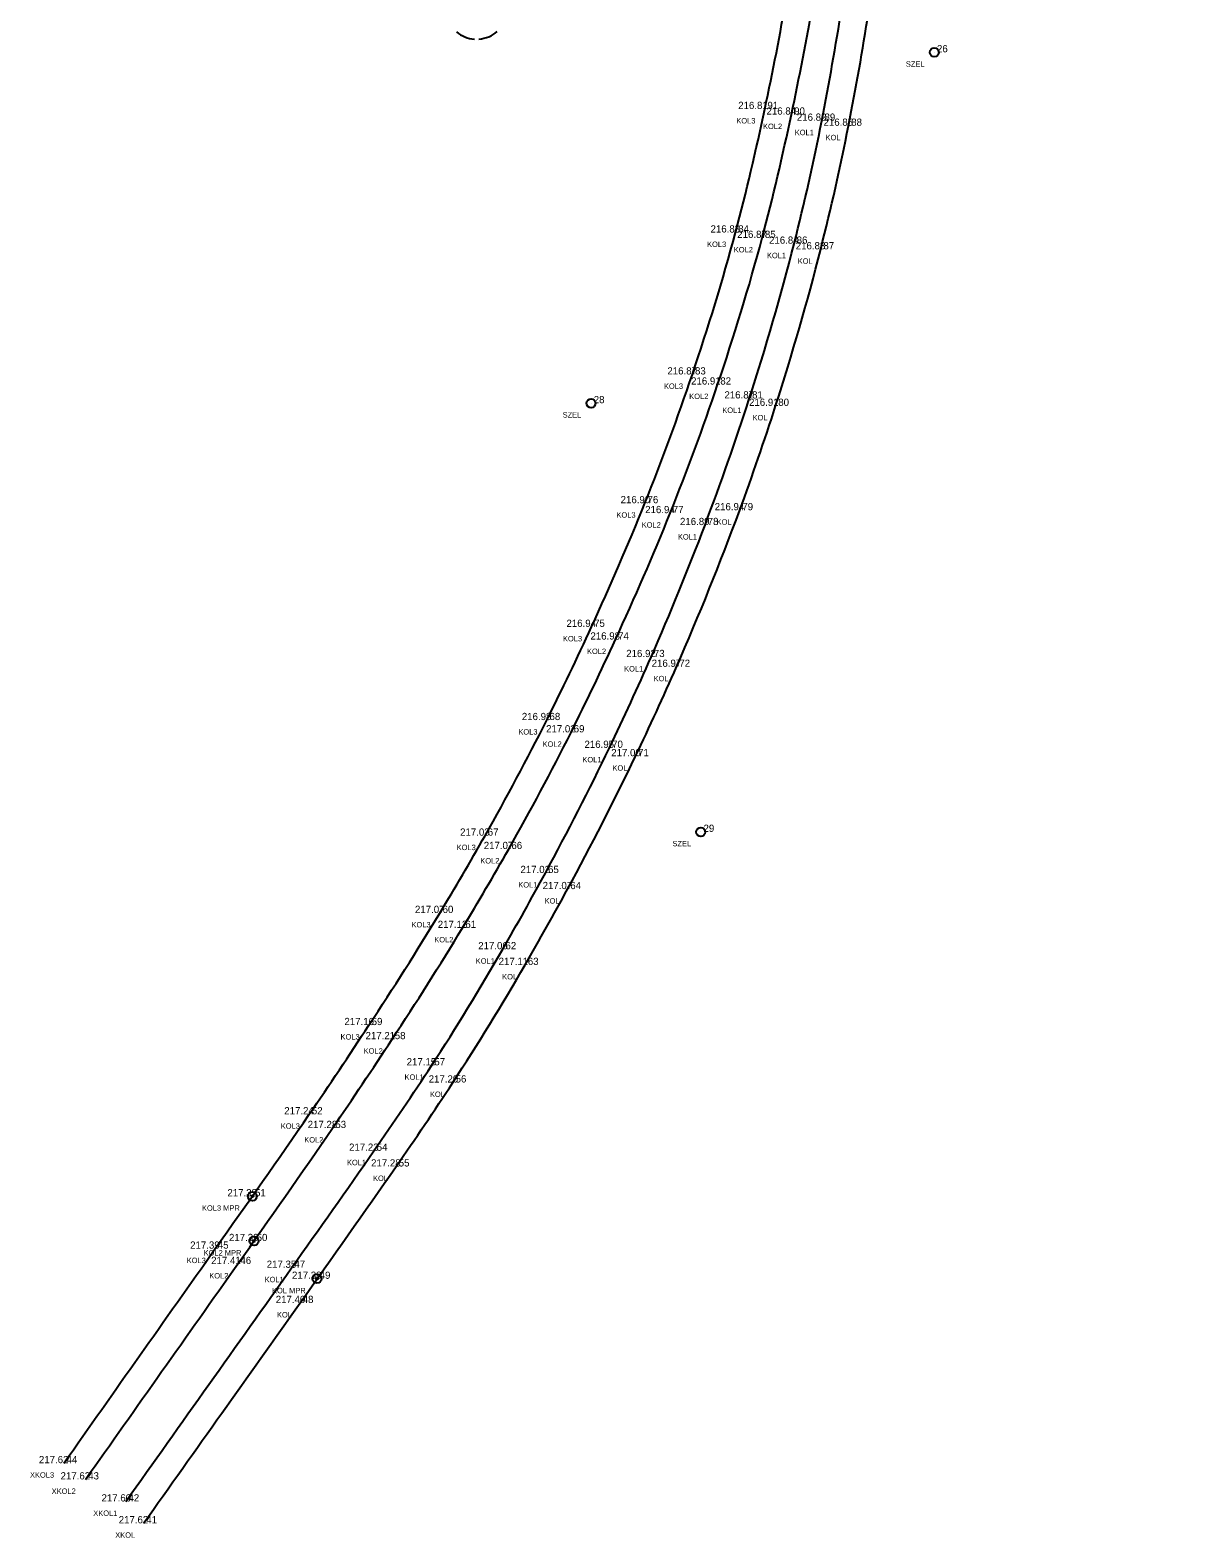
# Model space of a CAD drawing. Extents: x -471047 to -470889, y -1102859 to -1102000.
# Drawn here: x -471046.6 to -470983.1, y -1102859.2 to -1102775.7 of the extents above; entities that cross this region are included whole.
import ezdxf

# ---------------------------------------------------------------- set-up
doc = ezdxf.new("R2010")
doc.units = 0
for name, color, linetype in [('Vrstva 1', 7, 'Continuous'), ('Vrstva 14', 7, 'Continuous'), ('Vrstva 16', 7, 'Continuous'), ('Vrstva 23', 7, 'Continuous'), ('Vrstva 34', 7, 'Continuous'), ('Vrstva 35', 7, 'Continuous'), ('Vrstva 36', 7, 'Continuous'), ('Vrstva 38', 7, 'Continuous')]:
    doc.layers.add(name, color=color, linetype=linetype)

msp = doc.modelspace()

# ---------------------------------------------------------------- linework, layer by layer
at = {"layer": 'Vrstva 1'}
for points in [[(-471041.328, -1102857.18), (-471032.144, -1102844.242), (-471027.583, -1102837.763), (-471024.388, -1102833.028), (-471020.451, -1102826.6), (-471018.089, -1102822.378), (-471014.542, -1102815.445), (-471012.233, -1102810.418), (-471009.247, -1102803.108), (-471006.795, -1102796.098), (-471004.315, -1102787.532), (-471002.782, -1102780.723), (-471001.674, -1102774.458), (-471000.75, -1102768.095), (-471000.28, -1102764.601), (-470998.692, -1102751.741), (-470996.378, -1102732.635), (-470994.028, -1102713.058), (-470991.808, -1102694.749), (-470989.616, -1102676.447), (-470987.284, -1102657.013), (-470985.031, -1102638.272), (-470982.87, -1102620.431), (-470981.334, -1102607.933), (-470977.881, -1102579.263), (-470974.429, -1102550.492), (-470971.964, -1102530.054), (-470969.391, -1102508.607), (-470966.54, -1102484.984), (-470964.231, -1102465.853), (-470961.679, -1102444.752), (-470959.304, -1102425.078), (-470956.455, -1102401.634), (-470955.339, -1102392.489), (-470953.812, -1102379.71), (-470952.249, -1102366.808), (-470950.479, -1102352.023), (-470948.536, -1102335.868), (-470946.426, -1102318.233), (-470945.493, -1102310.531), (-470943.864, -1102297.013), (-470940.984, -1102273.071), (-470939.078, -1102257.195), (-470937.559, -1102244.684), (-470935.592, -1102228.353), (-470933.101, -1102207.653), (-470931.011, -1102190.57), (-470928.046, -1102166.021), (-470926.409, -1102152.578), (-470924.898, -1102140.121), (-470923.427, -1102127.544), (-470922.647, -1102119.826), (-470921.919, -1102109.229), (-470921.42, -1102099.134), (-470921.127, -1102089.016), (-470921.023, -1102081.453), (-470921.061, -1102070.468), (-470921.209, -1102064.314), (-470921.666, -1102053.966), (-470922.156, -1102043.345), (-470922.299, -1102039.934), (-470922.637, -1102034.36), (-470923.091, -1102031.241), (-470923.847, -1102028.247), (-470925.083, -1102024.594), (-470926.222, -1102022.086), (-470928.04, -1102018.943), (-470929.138, -1102017.357), (-470930.929, -1102015.175), (-470933.062, -1102013.049), (-470936.379, -1102010.368), (-470939.169, -1102008.662), (-470942.899, -1102006.906), (-470945.661, -1102005.908)], [(-471040.344, -1102858.385), (-471031.676, -1102846.187), (-471026.357, -1102838.629), (-471023.212, -1102833.975), (-471019.21, -1102827.465), (-471016.861, -1102823.272), (-471013.099, -1102815.912), (-471010.824, -1102810.955), (-471007.329, -1102802.292), (-471005.34, -1102796.515), (-471002.842, -1102787.838), (-471001.3, -1102780.997), (-471000.19, -1102774.713), (-470999.247, -1102768.204), (-470998.794, -1102764.784), (-470997.199, -1102751.812), (-470994.899, -1102732.807), (-470992.551, -1102713.262), (-470990.326, -1102694.887), (-470988.122, -1102676.57), (-470985.812, -1102657.305), (-470983.537, -1102638.407), (-470981.386, -1102620.622), (-470979.843, -1102608.014), (-470976.377, -1102579.253), (-470972.945, -1102550.69), (-470970.475, -1102530.206), (-470967.905, -1102508.801), (-470965.053, -1102485.131), (-470962.734, -1102465.9), (-470960.173, -1102444.812), (-470957.795, -1102425.103), (-470954.965, -1102401.839), (-470953.834, -1102392.574), (-470952.33, -1102379.985), (-470950.744, -1102366.853), (-470948.978, -1102352.106), (-470947.037, -1102335.844), (-470944.949, -1102318.462), (-470944.013, -1102310.745), (-470942.39, -1102297.267), (-470939.519, -1102273.45), (-470937.593, -1102257.43), (-470936.064, -1102244.81), (-470934.114, -1102228.634), (-470931.621, -1102207.856), (-470929.536, -1102190.857), (-470926.572, -1102166.31), (-470924.91, -1102152.663), (-470923.413, -1102140.333), (-470921.923, -1102127.669), (-470921.155, -1102120.084), (-470920.446, -1102109.574), (-470919.912, -1102099.137), (-470919.63, -1102088.981), (-470919.523, -1102081.193), (-470919.563, -1102070.395), (-470919.714, -1102064.236), (-470920.134, -1102054.704), (-470920.462, -1102047.615), (-470920.599, -1102044.52), (-470920.743, -1102041.873), (-470921.125, -1102034.455), (-470921.774, -1102030.337), (-470922.418, -1102027.787), (-470923.734, -1102023.93), (-470924.872, -1102021.434), (-470926.752, -1102018.182), (-470927.953, -1102016.45), (-470929.616, -1102014.424), (-470932.252, -1102011.756), (-470935.111, -1102009.425), (-470938.391, -1102007.371), (-470942.651, -1102005.401)], [(-471043.557, -1102855.955), (-471035.129, -1102844.026), (-471029.872, -1102836.499), (-471026.577, -1102831.578), (-471022.675, -1102825.415), (-471020.123, -1102821.053), (-471016.667, -1102814.59), (-471014.208, -1102809.45), (-471011.177, -1102802.451), (-471008.55, -1102795.333), (-471006.082, -1102787.209), (-471004.464, -1102780.376), (-471003.265, -1102774.167), (-471002.327, -1102767.948), (-471001.636, -1102762.527), (-471000.297, -1102751.605), (-470997.959, -1102732.524), (-470995.602, -1102712.802), (-470993.412, -1102694.623), (-470991.21, -1102676.17), (-470988.891, -1102656.857), (-470986.625, -1102638.083), (-470984.455, -1102620.195), (-470982.936, -1102607.733), (-470979.497, -1102579.223), (-470976.023, -1102550.279), (-470973.554, -1102529.822), (-470970.991, -1102508.497), (-470968.146, -1102484.787), (-470965.835, -1102465.72), (-470963.284, -1102444.529), (-470960.91, -1102424.942), (-470958.043, -1102401.343), (-470956.946, -1102392.356), (-470955.396, -1102379.408), (-470953.851, -1102366.636), (-470952.049, -1102351.733), (-470950.124, -1102335.611), (-470948.034, -1102318.083), (-470947.094, -1102310.328), (-470945.421, -1102296.51), (-470942.58, -1102272.848), (-470940.675, -1102256.948), (-470939.176, -1102244.526), (-470937.187, -1102228.174), (-470934.708, -1102207.467), (-470932.621, -1102190.433), (-470929.634, -1102165.778), (-470928.004, -1102152.415), (-470926.45, -1102139.595), (-470925.003, -1102127.418), (-470924.249, -1102119.695), (-470923.515, -1102109.093), (-470923.018, -1102099.069), (-470922.711, -1102088.911), (-470922.643, -1102081.356), (-470922.797, -1102070.414), (-470923.018, -1102064.454), (-470923.52, -1102053.203), (-470923.823, -1102047.529), (-470924.123, -1102041.506), (-470924.462, -1102037.486), (-470924.934, -1102031.904), (-470925.664, -1102028.672), (-470926.771, -1102025.506), (-470927.959, -1102022.914), (-470929.674, -1102020.028), (-470930.76, -1102018.498), (-470932.447, -1102016.478), (-470935.215, -1102013.816), (-470937.644, -1102011.98), (-470940.381, -1102010.371), (-470943.968, -1102008.669), (-470947.145, -1102007.524), (-470950.874, -1102006.74)], [(-471044.756, -1102855.056), (-471036.376, -1102843.177), (-471031.167, -1102835.741), (-471027.859, -1102830.8), (-471023.934, -1102824.593), (-471021.43, -1102820.312), (-471018.011, -1102813.91), (-471015.536, -1102808.75), (-471012.578, -1102801.897), (-471009.95, -1102794.77), (-471007.561, -1102786.914), (-471005.936, -1102780.074), (-471004.727, -1102773.818), (-471003.828, -1102767.827), (-471003.121, -1102762.345), (-471001.787, -1102751.467), (-470999.446, -1102732.348), (-470997.073, -1102712.539), (-470994.902, -1102694.521), (-470992.696, -1102676.023), (-470990.376, -1102656.68), (-470988.131, -1102638.071), (-470985.947, -1102620.018), (-470984.417, -1102607.512), (-470980.993, -1102579.08), (-470977.514, -1102550.137), (-470975.048, -1102529.649), (-470972.488, -1102508.37), (-470969.618, -1102484.508), (-470967.34, -1102465.669), (-470964.767, -1102444.39), (-470962.402, -1102424.781), (-470959.534, -1102401.193), (-470958.432, -1102392.151), (-470956.883, -1102379.208), (-470955.335, -1102366.424), (-470953.535, -1102351.506), (-470951.606, -1102335.399), (-470949.519, -1102317.94), (-470948.575, -1102310.159), (-470946.889, -1102296.144), (-470944.056, -1102272.618), (-470942.139, -1102256.659), (-470940.657, -1102244.341), (-470938.638, -1102227.749), (-470936.19, -1102207.298), (-470934.102, -1102190.255), (-470931.124, -1102165.639), (-470929.492, -1102152.254), (-470927.915, -1102139.252), (-470926.46, -1102127.103), (-470925.74, -1102119.604), (-470925.012, -1102108.913), (-470924.523, -1102099.054), (-470924.217, -1102088.866), (-470924.148, -1102081.334), (-470924.301, -1102070.391), (-470924.518, -1102064.43), (-470924.97, -1102054.435), (-470925.588, -1102041.569), (-470925.963, -1102035.313), (-470926.405, -1102032.225), (-470927.078, -1102029.198), (-470928.123, -1102026.148), (-470929.318, -1102023.558), (-470930.84, -1102020.97), (-470931.868, -1102019.515), (-470933.443, -1102017.605), (-470936.26, -1102014.885), (-470938.429, -1102013.255), (-470941.213, -1102011.639), (-470944.847, -1102009.927), (-470947.723, -1102008.912), (-470951.444, -1102008.161), (-470954.511, -1102007.931), (-470957.895, -1102008.041)]]:
    msp.add_spline(points, degree=3, dxfattribs=at)
at = {"layer": 'Vrstva 14'}
for centre, radius in [((-471034.316, -1102840.277), 0.25), ((-471034.316, -1102840.277), 0.05), ((-471034.228, -1102842.761), 0.25), ((-471034.228, -1102842.761), 0.05), ((-471030.742, -1102844.849), 0.25), ((-471030.742, -1102844.849), 0.05)]:
    msp.add_circle(centre, radius, dxfattribs=at)
at = {"layer": 'Vrstva 16'}
for start, end in [(274.17317, 310.78614), (230.47026, 265.8356)]:
    msp.add_arc((-471021.897, -1102774.452), 1.75, start, end, dxfattribs=at)
at = {"layer": 'Vrstva 23'}
for centre in [(-470996.551, -1102776.933), (-471015.558, -1102796.361), (-471009.484, -1102820.103)]:
    msp.add_circle(centre, 0.25, dxfattribs=at)
at = {"layer": 'Vrstva 34'}
for p, q in [((-470996.55, -1102776.93), (-470996.55, -1102776.93)), ((-471005.94, -1102780.07), (-471005.94, -1102780.07)), ((-471004.46, -1102780.38), (-471004.46, -1102780.38)), ((-471002.78, -1102780.72), (-471002.78, -1102780.72)), ((-471001.3, -1102781), (-471001.3, -1102781)), ((-471007.56, -1102786.91), (-471007.56, -1102786.91)), ((-471006.08, -1102787.21), (-471006.08, -1102787.21)), ((-471004.32, -1102787.53), (-471004.32, -1102787.53)), ((-471002.84, -1102787.84), (-471002.84, -1102787.84)), ((-471009.95, -1102794.77), (-471009.95, -1102794.77)), ((-471008.55, -1102795.33), (-471008.55, -1102795.33)), ((-471015.56, -1102796.36), (-471015.56, -1102796.36)), ((-471006.79, -1102796.1), (-471006.79, -1102796.1)), ((-471005.34, -1102796.51), (-471005.34, -1102796.51)), ((-471012.58, -1102801.9), (-471012.58, -1102801.9)), ((-471011.18, -1102802.45), (-471011.18, -1102802.45)), ((-471007.33, -1102802.29), (-471007.33, -1102802.29)), ((-471009.25, -1102803.11), (-471009.25, -1102803.11)), ((-471015.54, -1102808.75), (-471015.54, -1102808.75)), ((-471014.21, -1102809.45), (-471014.21, -1102809.45)), ((-471012.23, -1102810.42), (-471012.23, -1102810.42)), ((-471010.82, -1102810.96), (-471010.82, -1102810.96)), ((-471018.01, -1102813.91), (-471018.01, -1102813.91)), ((-471016.67, -1102814.59), (-471016.67, -1102814.59)), ((-471014.54, -1102815.45), (-471014.54, -1102815.45)), ((-471013.1, -1102815.91), (-471013.1, -1102815.91)), ((-471021.43, -1102820.31), (-471021.43, -1102820.31)), ((-471009.48, -1102820.1), (-471009.48, -1102820.1)), ((-471020.12, -1102821.05), (-471020.12, -1102821.05)), ((-471018.09, -1102822.38), (-471018.09, -1102822.38)), ((-471016.86, -1102823.27), (-471016.86, -1102823.27)), ((-471023.93, -1102824.59), (-471023.93, -1102824.59)), ((-471022.67, -1102825.42), (-471022.67, -1102825.42)), ((-471020.45, -1102826.6), (-471020.45, -1102826.6)), ((-471019.21, -1102827.47), (-471019.21, -1102827.47)), ((-471027.86, -1102830.8), (-471027.86, -1102830.8)), ((-471026.58, -1102831.58), (-471026.58, -1102831.58)), ((-471024.39, -1102833.03), (-471024.39, -1102833.03)), ((-471023.21, -1102833.98), (-471023.21, -1102833.98)), ((-471031.17, -1102835.74), (-471031.17, -1102835.74)), ((-471029.87, -1102836.5), (-471029.87, -1102836.5)), ((-471027.58, -1102837.76), (-471027.58, -1102837.76)), ((-471026.36, -1102838.63), (-471026.36, -1102838.63)), ((-471034.32, -1102840.28), (-471034.32, -1102840.28)), ((-471036.38, -1102843.18), (-471036.38, -1102843.18)), ((-471034.23, -1102842.76), (-471034.23, -1102842.76)), ((-471035.13, -1102844.03), (-471035.13, -1102844.03)), ((-471032.14, -1102844.24), (-471032.14, -1102844.24)), ((-471030.74, -1102844.85), (-471030.74, -1102844.85)), ((-471031.68, -1102846.19), (-471031.68, -1102846.19)), ((-471044.76, -1102855.06), (-471044.76, -1102855.06)), ((-471043.56, -1102855.96), (-471043.56, -1102855.96)), ((-471041.33, -1102857.18), (-471041.33, -1102857.18)), ((-471040.34, -1102858.39), (-471040.34, -1102858.39))]:
    msp.add_line(p, q, dxfattribs=at)

# ---------------------------------------------------------------- texts
at = {"layer": 'Vrstva 35'}
for s, p in [('SZEL', (-470998.125, -1102777.73)), ('KOL3', (-471007.515, -1102780.87)), ('KOL2', (-471006.035, -1102781.18)), ('KOL1', (-471004.28, -1102781.52)), ('KOL', (-471002.575, -1102781.8)), ('KOL3', (-471009.135, -1102787.71)), ('KOL2', (-471007.655, -1102788.01)), ('KOL1', (-471005.82, -1102788.33)), ('KOL', (-471004.115, -1102788.64)), ('KOL3', (-471011.525, -1102795.57)), ('KOL2', (-471010.125, -1102796.13)), ('KOL1', (-471008.29, -1102796.9)), ('SZEL', (-471017.135, -1102797.16)), ('KOL', (-471006.615, -1102797.31)), ('KOL3', (-471014.155, -1102802.7)), ('KOL2', (-471012.755, -1102803.25)), ('KOL', (-471008.605, -1102803.09)), ('KOL1', (-471010.75, -1102803.91)), ('KOL3', (-471017.115, -1102809.55)), ('KOL2', (-471015.785, -1102810.25)), ('KOL1', (-471013.73, -1102811.22)), ('KOL', (-471012.095, -1102811.76)), ('KOL3', (-471019.585, -1102814.71)), ('KOL2', (-471018.245, -1102815.39)), ('KOL1', (-471016.04, -1102816.25)), ('KOL', (-471014.375, -1102816.71)), ('KOL3', (-471023.005, -1102821.11)), ('SZEL', (-471011.055, -1102820.9)), ('KOL2', (-471021.695, -1102821.85)), ('KOL1', (-471019.59, -1102823.18)), ('KOL', (-471018.135, -1102824.07)), ('KOL3', (-471025.505, -1102825.39)), ('KOL2', (-471024.245, -1102826.22)), ('KOL1', (-471021.95, -1102827.4)), ('KOL', (-471020.485, -1102828.27)), ('KOL3', (-471029.435, -1102831.6)), ('KOL2', (-471028.155, -1102832.38)), ('KOL1', (-471025.89, -1102833.83)), ('KOL', (-471024.485, -1102834.78)), ('KOL3', (-471032.745, -1102836.54)), ('KOL2', (-471031.445, -1102837.3)), ('KOL1', (-471029.08, -1102838.56)), ('KOL', (-471027.635, -1102839.43)), ('KOL3 MPR', (-471037.109, -1102841.08)), ('KOL2 MPR', (-471037.019, -1102843.56)), ('KOL3', (-471037.955, -1102843.98)), ('KOL2', (-471036.705, -1102844.83)), ('KOL1', (-471033.64, -1102845.04)), ('KOL MPR', (-471033.229, -1102845.65)), ('KOL', (-471032.955, -1102846.99)), ('XKOL3', (-471046.635, -1102855.86)), ('XKOL2', (-471045.435, -1102856.76)), ('XKOL1', (-471043.13, -1102857.98)), ('XKOL', (-471041.915, -1102859.19))]:
    msp.add_text(s, height=0.3, dxfattribs=at).set_placement(p)
at = {"layer": 'Vrstva 36'}
for s, p in [(' 26', (-470996.55, -1102776.93)), (' 91', (-471005.94, -1102780.07)), (' 90', (-471004.46, -1102780.38)), (' 89', (-471002.78, -1102780.72)), (' 88', (-471001.3, -1102781)), (' 84', (-471007.56, -1102786.91)), (' 85', (-471006.08, -1102787.21)), (' 86', (-471004.32, -1102787.53)), (' 87', (-471002.84, -1102787.84)), (' 83', (-471009.95, -1102794.77)), (' 82', (-471008.55, -1102795.33)), (' 81', (-471006.79, -1102796.1)), (' 28', (-471015.56, -1102796.36)), (' 80', (-471005.34, -1102796.51)), (' 76', (-471012.58, -1102801.9)), (' 77', (-471011.18, -1102802.45)), (' 79', (-471007.33, -1102802.29)), (' 78', (-471009.25, -1102803.11)), (' 75', (-471015.54, -1102808.75)), (' 74', (-471014.21, -1102809.45)), (' 73', (-471012.23, -1102810.42)), (' 72', (-471010.82, -1102810.96)), (' 68', (-471018.01, -1102813.91)), (' 69', (-471016.67, -1102814.59)), (' 70', (-471014.54, -1102815.45)), (' 71', (-471013.1, -1102815.91)), (' 67', (-471021.43, -1102820.31)), (' 29', (-471009.48, -1102820.1)), (' 66', (-471020.12, -1102821.05)), (' 65', (-471018.09, -1102822.38)), (' 64', (-471016.86, -1102823.27)), (' 60', (-471023.93, -1102824.59)), (' 61', (-471022.67, -1102825.42)), (' 62', (-471020.45, -1102826.6)), (' 63', (-471019.21, -1102827.47)), (' 59', (-471027.86, -1102830.8)), (' 58', (-471026.58, -1102831.58)), (' 57', (-471024.39, -1102833.03)), (' 56', (-471023.21, -1102833.98)), (' 52', (-471031.17, -1102835.74)), (' 53', (-471029.87, -1102836.5)), (' 54', (-471027.58, -1102837.76)), (' 55', (-471026.36, -1102838.63)), (' 51', (-471034.32, -1102840.28)), (' 50', (-471034.23, -1102842.76)), (' 45', (-471036.38, -1102843.18)), (' 46', (-471035.13, -1102844.03)), (' 47', (-471032.14, -1102844.24)), (' 49', (-471030.74, -1102844.85)), (' 48', (-471031.68, -1102846.19)), (' 44', (-471044.76, -1102855.06)), (' 43', (-471043.56, -1102855.96)), (' 42', (-471041.33, -1102857.18)), (' 41', (-471040.34, -1102858.39))]:
    msp.add_text(s, height=0.4, dxfattribs=at).set_placement(p)
at = {"layer": 'Vrstva 38'}
for s, p in [('216.81 ', (-471007.41, -1102780.07)), ('216.84 ', (-471005.842, -1102780.38)), ('216.82 ', (-471004.161, -1102780.72)), ('216.85 ', (-471002.684, -1102781)), ('216.83 ', (-471008.943, -1102786.91)), ('216.87 ', (-471007.463, -1102787.21)), ('216.84 ', (-471005.702, -1102787.53)), ('216.88 ', (-471004.224, -1102787.84)), ('216.87 ', (-471011.333, -1102794.77)), ('216.91 ', (-471010.02, -1102795.33)), ('216.87 ', (-471008.173, -1102796.1)), ('216.91 ', (-471006.81, -1102796.51)), ('216.90 ', (-471013.923, -1102801.9)), ('216.94 ', (-471012.562, -1102802.45)), ('216.94 ', (-471008.712, -1102802.29)), ('216.89 ', (-471010.634, -1102803.11)), ('216.94 ', (-471016.922, -1102808.75)), ('216.98 ', (-471015.594, -1102809.45)), ('216.92 ', (-471013.611, -1102810.42)), ('216.97 ', (-471012.203, -1102810.96)), ('216.98 ', (-471019.394, -1102813.91)), ('217.02 ', (-471018.051, -1102814.59)), ('216.95 ', (-471015.924, -1102815.45)), ('217.00 ', (-471014.443, -1102815.91)), ('217.03 ', (-471022.813, -1102820.31)), ('217.07 ', (-471021.503, -1102821.05)), ('217.02 ', (-471019.471, -1102822.38)), ('217.07 ', (-471018.243, -1102823.27)), ('217.07 ', (-471025.313, -1102824.59)), ('217.12 ', (-471024.051, -1102825.42)), ('217.06 ', (-471021.81, -1102826.6)), ('217.11 ', (-471020.68, -1102827.47)), ('217.16 ', (-471029.22, -1102830.8)), ('217.21 ', (-471028.05, -1102831.58)), ('217.15 ', (-471025.774, -1102833.03)), ('217.20 ', (-471024.553, -1102833.98)), ('217.24 ', (-471032.552, -1102835.74)), ('217.28 ', (-471031.254, -1102836.5)), ('217.23 ', (-471028.963, -1102837.76)), ('217.28 ', (-471027.744, -1102838.63)), ('217.32 ', (-471035.701, -1102840.28)), ('217.39 ', (-471035.614, -1102842.76)), ('217.39 ', (-471037.764, -1102843.18)), ('217.41 ', (-471036.6, -1102844.03)), ('217.35 ', (-471033.524, -1102844.24)), ('217.38 ', (-471032.124, -1102844.85)), ('217.40 ', (-471033.023, -1102846.19)), ('217.62 ', (-471046.141, -1102855.06)), ('217.62 ', (-471044.941, -1102855.96)), ('217.60 ', (-471042.673, -1102857.18)), ('217.62 ', (-471041.721, -1102858.39))]:
    msp.add_text(s, height=0.4, dxfattribs=at).set_placement(p)

doc.saveas('drawing.dxf')
